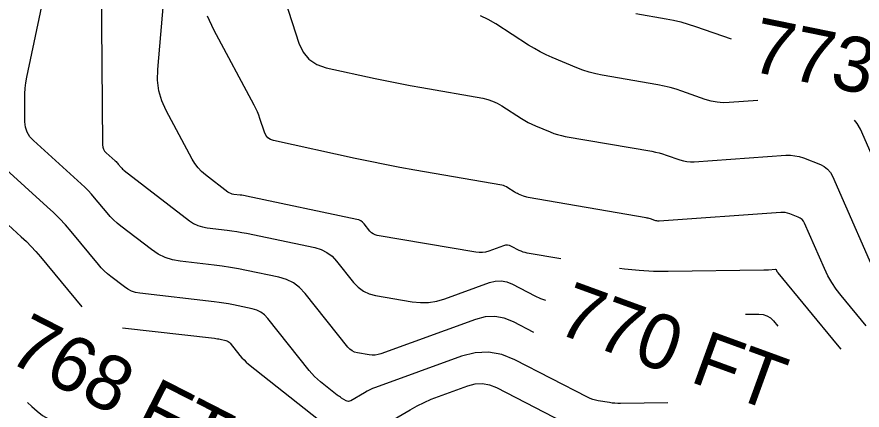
# Model space of a CAD drawing. Extents: x 1354696 to 1366163, y 660729 to 670380.
# Drawn here: x 1362006.9 to 1362099.4, y 664750.3 to 664793.3 of the extents above; entities that cross this region are included whole.
import ezdxf

# ---------------------------------------------------------------- set-up
doc = ezdxf.new("R2010")
doc.units = 0
doc.layers.add('R_Contour Annot', color=7, linetype='Continuous')
doc.layers.add('R_Contours', color=7, linetype='Continuous')

msp = doc.modelspace()

# ---------------------------------------------------------------- linework, layer by layer
at = {"layer": 'R_Contours'}
for points in [[(1362063.457, 664758.792), (1362061.237, 664759.933), (1362060.214, 664760.342), (1362059.177, 664760.523), (1362058.124, 664760.476), (1362057.057, 664760.201), (1362046.71, 664756.459), (1362046.398, 664756.368), (1362046.083, 664756.319), (1362045.764, 664756.311), (1362045.441, 664756.346), (1362044.142, 664756.568), (1362043.832, 664756.648), (1362043.552, 664756.78), (1362043.302, 664756.962), (1362043.081, 664757.194), (1362038.426, 664763.039), (1362037.824, 664763.679), (1362037.143, 664764.189), (1362036.381, 664764.569), (1362035.539, 664764.819), (1362032.013, 664765.56), (1362031.129, 664765.735), (1362030.242, 664765.889), (1362029.352, 664766.023), (1362028.459, 664766.136), (1362024.764, 664766.56), (1362023.911, 664766.715), (1362023.102, 664766.979), (1362022.337, 664767.352), (1362021.616, 664767.834), (1362018.264, 664770.407), (1362017.854, 664770.74), (1362017.464, 664771.095), (1362017.095, 664771.471), (1362016.747, 664771.868), (1362015.395, 664773.501), (1362015.05, 664773.902), (1362014.691, 664774.29), (1362014.318, 664774.665), (1362013.931, 664775.026), (1362008.692, 664779.74), (1362008.293, 664780.175), (1362008.006, 664780.662), (1362007.832, 664781.199), (1362007.77, 664781.787), (1362007.749, 664784.241), (1362007.76, 664784.852), (1362007.804, 664785.461), (1362007.881, 664786.066), (1362007.991, 664786.668), (1362015.812, 664823.742)], [(1362066.389, 664766.844), (1362062.729, 664767.459), (1362062.497, 664767.508), (1362062.27, 664767.573), (1362062.049, 664767.656), (1362061.834, 664767.757), (1362060.986, 664768.193), (1362060.772, 664768.279), (1362060.555, 664768.316), (1362060.335, 664768.307), (1362060.112, 664768.249), (1362058.507, 664767.669), (1362058.162, 664767.568), (1362057.813, 664767.513), (1362057.461, 664767.505), (1362057.104, 664767.543), (1362046.319, 664769.384), (1362046.083, 664769.445), (1362045.87, 664769.545), (1362045.679, 664769.684), (1362045.511, 664769.861), (1362044.886, 664770.646), (1362044.718, 664770.824), (1362044.529, 664770.966), (1362044.316, 664771.072), (1362044.082, 664771.142), (1362032.022, 664773.674), (1362031.848, 664773.709), (1362031.673, 664773.739), (1362031.498, 664773.766), (1362031.321, 664773.788), (1362030.615, 664773.869), (1362030.443, 664773.9), (1362030.28, 664773.954), (1362030.125, 664774.029), (1362029.98, 664774.126), (1362027.532, 664776.005), (1362027.1, 664776.374), (1362026.714, 664776.781), (1362026.374, 664777.228), (1362026.079, 664777.714), (1362023.224, 664783.02), (1362022.742, 664784.091), (1362022.427, 664785.195), (1362022.279, 664786.334), (1362022.298, 664787.508), (1362024.291, 664810.473)], [(1362016.108, 664796.9), (1362016.26, 664779.298), (1362016.287, 664779.046), (1362016.361, 664778.816), (1362016.484, 664778.608), (1362016.656, 664778.421), (1362017.651, 664777.525), (1362017.738, 664777.444), (1362017.822, 664777.36), (1362017.903, 664777.272), (1362017.981, 664777.182), (1362018.286, 664776.814), (1362018.364, 664776.724), (1362018.447, 664776.639), (1362018.535, 664776.559), (1362018.627, 664776.484), (1362025.775, 664770.998), (1362026.22, 664770.7), (1362026.692, 664770.47), (1362027.192, 664770.307), (1362027.719, 664770.211), (1362029.881, 664769.963), (1362030.42, 664769.895), (1362030.958, 664769.814), (1362031.493, 664769.721), (1362032.027, 664769.615), (1362039.477, 664768.051), (1362040.174, 664767.843), (1362040.805, 664767.529), (1362041.37, 664767.106), (1362041.868, 664766.576), (1362043.728, 664764.241), (1362044.227, 664763.715), (1362044.793, 664763.303), (1362045.428, 664763.005), (1362046.129, 664762.822), (1362050.132, 664762.139), (1362051.039, 664762.042), (1362051.935, 664762.063), (1362052.821, 664762.202), (1362053.697, 664762.457), (1362058.585, 664764.225), (1362059.23, 664764.391), (1362059.866, 664764.42), (1362060.493, 664764.31), (1362061.112, 664764.063), (1362063.568, 664762.8), (1362064.19, 664762.51), (1362064.736, 664762.304)], [(1362036.252, 664794.998), (1362037.742, 664790.403), (1362038.197, 664789.407), (1362038.846, 664788.625), (1362039.688, 664788.057), (1362040.724, 664787.704), (1362046.093, 664786.535), (1362047.366, 664786.265), (1362048.643, 664786.008), (1362049.922, 664785.764), (1362051.203, 664785.533), (1362057.856, 664784.373), (1362058.408, 664784.248), (1362058.939, 664784.071), (1362059.45, 664783.841), (1362059.939, 664783.558), (1362062.086, 664782.172), (1362062.456, 664781.945), (1362062.835, 664781.735), (1362063.222, 664781.541), (1362063.618, 664781.364), (1362065.221, 664780.691), (1362065.625, 664780.534), (1362066.036, 664780.401), (1362066.454, 664780.292), (1362066.879, 664780.207), (1362076.372, 664778.576), (1362076.766, 664778.499), (1362077.155, 664778.407), (1362077.54, 664778.298), (1362077.92, 664778.172), (1362079.434, 664777.636), (1362079.815, 664777.522), (1362080.202, 664777.449), (1362080.594, 664777.417), (1362080.992, 664777.425), (1362091.026, 664778.136), (1362091.517, 664778.145), (1362092, 664778.099), (1362092.475, 664778), (1362092.942, 664777.847), (1362094.793, 664777.127), (1362095.223, 664776.913), (1362095.587, 664776.63), (1362095.885, 664776.278), (1362096.118, 664775.858), (1362101.559, 664763.462)], [(1362074.608, 664793.63), (1362077.911, 664793.063), (1362078.733, 664792.904), (1362079.545, 664792.71), (1362080.348, 664792.482), (1362081.143, 664792.22), (1362085.023, 664790.846)], [(1362099.792, 664759.517), (1362097.062, 664762.815), (1362096.527, 664763.507), (1362096.045, 664764.232), (1362095.614, 664764.989), (1362095.235, 664765.778), (1362093.058, 664770.736), (1362092.939, 664770.951), (1362092.787, 664771.13), (1362092.601, 664771.274), (1362092.382, 664771.384), (1362091.438, 664771.751), (1362091.2, 664771.829), (1362090.958, 664771.88), (1362090.711, 664771.903), (1362090.461, 664771.899), (1362077.153, 664770.955), (1362077.029, 664770.952), (1362076.907, 664770.963), (1362076.787, 664770.985), (1362076.669, 664771.021), (1362076.199, 664771.187), (1362076.081, 664771.226), (1362075.961, 664771.26), (1362075.84, 664771.289), (1362075.718, 664771.312), (1362062.83, 664773.527), (1362062.694, 664773.554), (1362062.56, 664773.589), (1362062.428, 664773.632), (1362062.298, 664773.682), (1362061.784, 664773.898), (1362061.657, 664773.955), (1362061.533, 664774.017), (1362061.412, 664774.084), (1362061.293, 664774.157), (1362060.605, 664774.601), (1362060.448, 664774.692), (1362060.284, 664774.766), (1362060.114, 664774.823), (1362059.937, 664774.863), (1362050.411, 664776.524), (1362048.782, 664776.817), (1362047.156, 664777.127), (1362045.533, 664777.454), (1362043.914, 664777.797), (1362034.979, 664779.743), (1362034.626, 664779.863), (1362034.34, 664780.056), (1362034.12, 664780.322), (1362033.965, 664780.66), (1362033.479, 664782.16), (1362033.349, 664782.531), (1362033.203, 664782.896), (1362033.04, 664783.253), (1362032.862, 664783.604), (1362028.43, 664791.842), (1362027.747, 664793.356)], [(1362087.953, 664784.116), (1362084.83, 664783.895), (1362084.159, 664783.881), (1362083.496, 664783.936), (1362082.843, 664784.06), (1362082.199, 664784.252), (1362079.642, 664785.157), (1362078.999, 664785.369), (1362078.349, 664785.554), (1362077.691, 664785.71), (1362077.027, 664785.839), (1362070.928, 664786.887), (1362070.215, 664787.03), (1362069.513, 664787.214), (1362068.822, 664787.437), (1362068.144, 664787.7), (1362065.452, 664788.831), (1362064.786, 664789.128), (1362064.136, 664789.453), (1362063.5, 664789.806), (1362062.879, 664790.188), (1362059.27, 664792.517), (1362058.45, 664792.991), (1362057.594, 664793.377)], [(1362104.823, 664768.119), (1362099.178, 664780.979), (1362098.831, 664781.605), (1362098.527, 664781.963)], [(1362078.101, 664751.093), (1362072.94, 664751.025), (1362072.63, 664751.028), (1362072.321, 664751.044), (1362072.013, 664751.075), (1362071.707, 664751.12), (1362070.482, 664751.326), (1362070.179, 664751.388), (1362069.884, 664751.474), (1362069.597, 664751.582), (1362069.317, 664751.713), (1362061.363, 664755.803), (1362059.936, 664756.374), (1362058.487, 664756.626), (1362057.019, 664756.56), (1362055.53, 664756.177), (1362046.124, 664752.776), (1362045.81, 664752.654), (1362045.503, 664752.519), (1362045.202, 664752.369), (1362044.907, 664752.206), (1362043.41, 664751.332), (1362043.285, 664751.277), (1362043.16, 664751.259), (1362043.035, 664751.278), (1362042.91, 664751.332), (1362042.411, 664751.624), (1362042.288, 664751.7), (1362042.167, 664751.779), (1362042.05, 664751.862), (1362041.935, 664751.95), (1362040.096, 664753.404), (1362039.76, 664753.685), (1362039.442, 664753.984), (1362039.142, 664754.301), (1362038.86, 664754.635), (1362034.325, 664760.328), (1362033.973, 664760.703), (1362033.574, 664761.002), (1362033.128, 664761.224), (1362032.635, 664761.371), (1362030.569, 664761.804), (1362030.052, 664761.907), (1362029.532, 664761.997), (1362029.011, 664762.075), (1362028.488, 664762.142), (1362020.322, 664763.079), (1362019.867, 664763.162), (1362019.436, 664763.303), (1362019.028, 664763.501), (1362018.644, 664763.758), (1362017.153, 664764.902), (1362016.79, 664765.198), (1362016.445, 664765.512), (1362016.118, 664765.846), (1362015.809, 664766.198), (1362012.809, 664769.82), (1362012.196, 664770.532), (1362011.559, 664771.221), (1362010.897, 664771.886), (1362010.211, 664772.527), (1362005.297, 664776.949)], [(1362004.942, 664771.421), (1362007.367, 664769.239), (1362007.923, 664768.72), (1362008.459, 664768.181), (1362008.975, 664767.624), (1362009.471, 664767.047), (1362013.997, 664761.582)], [(1362097.069, 664756.958), (1362096.659, 664757.449), (1362090.159, 664765.299), (1362090.136, 664765.329), (1362090.116, 664765.36), (1362090.097, 664765.392), (1362090.081, 664765.426), (1362089.998, 664765.615), (1362089.993, 664765.624), (1362089.987, 664765.631), (1362089.98, 664765.636), (1362089.971, 664765.641), (1362089.934, 664765.655), (1362089.925, 664765.658), (1362089.915, 664765.66), (1362089.906, 664765.661), (1362089.896, 664765.661), (1362089.133, 664765.607), (1362089.002, 664765.599), (1362088.872, 664765.592), (1362088.741, 664765.588), (1362088.611, 664765.585), (1362078.158, 664765.447), (1362076.553, 664765.462), (1362074.954, 664765.549), (1362073.36, 664765.708), (1362072.82, 664765.786)], [(1362086.588, 664760.774), (1362088.058, 664760.793), (1362088.524, 664760.752), (1362088.946, 664760.615), (1362089.323, 664760.382), (1362089.656, 664760.054), (1362090.128, 664759.485)], [(1362018.455, 664759.303), (1362028.517, 664758.148), (1362028.67, 664758.128), (1362028.822, 664758.106), (1362028.974, 664758.079), (1362029.126, 664758.049), (1362029.73, 664757.922), (1362029.875, 664757.879), (1362030.005, 664757.814), (1362030.122, 664757.727), (1362030.225, 664757.617), (1362031.292, 664756.277), (1362031.509, 664756.021), (1362031.739, 664755.778), (1362031.983, 664755.548), (1362032.241, 664755.332), (1362039.894, 664749.282)], [(1362044.668, 664747.282), (1362049.919, 664750.348), (1362050.668, 664750.762), (1362051.433, 664751.142), (1362052.215, 664751.486), (1362053.013, 664751.795), (1362056.238, 664752.962), (1362057.039, 664753.168), (1362057.828, 664753.203), (1362058.607, 664753.067), (1362059.375, 664752.761), (1362067.746, 664748.455)], [(1362008.049, 664751.146), (1362008.524, 664750.68), (1362009.094, 664750.172), (1362009.705, 664749.728), (1362010.357, 664749.347), (1362011.05, 664749.03), (1362013.907, 664747.886), (1362014.628, 664747.626), (1362015.327, 664747.424)]]:
    msp.add_lwpolyline(points, dxfattribs=at)

# ---------------------------------------------------------------- texts
at = {"layer": 'R_Contour Annot'}
for s, rotation, p in [('773 FT', 348.49125, (1362086.945, 664787.383)), ('770 FT', 339.99501, (1362065.698, 664758.801)), ('768 FT', 332.91839, (1362005.658, 664755.738))]:
    msp.add_text(s, height=6, rotation=rotation, dxfattribs=at).set_placement(p)

doc.saveas('drawing.dxf')
